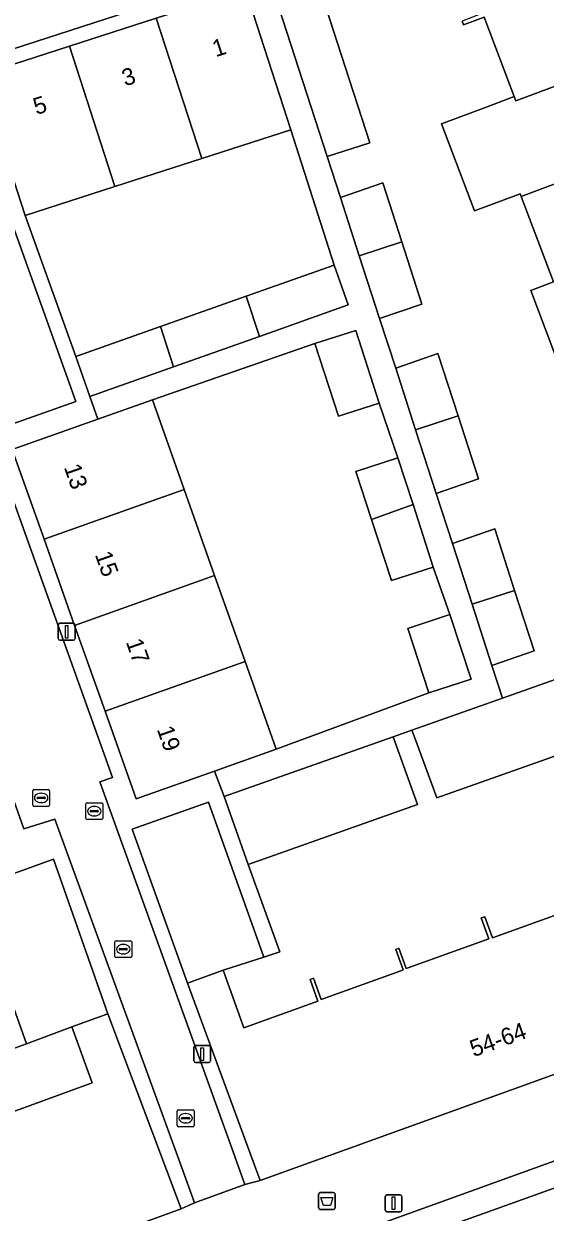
# Model space of a CAD drawing. Extents: x 159371 to 159986, y 382987 to 383597.
# Drawn here: x 159700.5 to 159731.4, y 383131.9 to 383202.3 of the extents above; entities that cross this region are included whole.
import ezdxf

# ---------------------------------------------------------------- set-up
doc = ezdxf.new("R2010")
doc.units = 0
for name, color, linetype in [('IMGEO_Afvalbak', 7, 'Continuous'), ('IMGEO_Brandkraan', 7, 'Continuous'), ('IMGEO_Erf', 7, 'Continuous'), ('IMGEO_Kolk', 7, 'Continuous'), ('IMGEO_Lichtmast', 7, 'Continuous'), ('IMGEO_Muur', 7, 'Continuous'), ('IMGEO_Pand', 7, 'Continuous'), ('IMGEO_Pand_nummerreeks', 7, 'Continuous'), ('IMGEO_Parkeervlak_open', 7, 'Continuous'), ('IMGEO_Rijbaan_lokaal_gesloten', 7, 'Continuous'), ('IMGEO_Rijbaan_lokaal_open', 7, 'Continuous'), ('IMGEO_Voetpad_open', 7, 'Continuous')]:
    doc.layers.add(name, color=color, linetype=linetype)

msp = doc.modelspace()

# ---------------------------------------------------------------- linework, layer by layer
at = {"layer": 'IMGEO_Afvalbak'}
for p, q in [((159717.966, 383132.184), (159717.966, 383132.984)), ((159717.966, 383132.984), (159717.966, 383132.184)), ((159718.066, 383133.084), (159718.856, 383133.084)), ((159718.856, 383133.084), (159718.066, 383133.084)), ((159718.956, 383132.984), (159718.956, 383132.184)), ((159718.956, 383132.184), (159718.956, 383132.984)), ((159718.856, 383132.084), (159718.066, 383132.084)), ((159718.066, 383132.084), (159718.856, 383132.084))]:
    msp.add_line(p, q, dxfattribs=at)
msp.add_lwpolyline([(159718.109, 383132.798), (159718.813, 383132.798), (159718.664, 383132.328), (159718.258, 383132.328), (159718.109, 383132.798)], dxfattribs=at)
for centre, start, end in [((159718.066, 383132.984), 90, 180), ((159718.066, 383132.984), 90, 180), ((159718.856, 383132.984), 0, 90), ((159718.856, 383132.984), 360, 90), ((159718.066, 383132.184), 180, 270), ((159718.066, 383132.184), 180, 270), ((159718.856, 383132.184), 270, 0), ((159718.856, 383132.184), 270, 0)]:
    msp.add_arc(centre, 0.1, start, end, dxfattribs=at)
at = {"layer": 'IMGEO_Brandkraan'}
for p, q in [((159704.2, 383155.245), (159704.2, 383156.097)), ((159704.275, 383156.171), (159705.127, 383156.171)), ((159704.502, 383155.714), (159704.9, 383155.714)), ((159704.688, 383155.951), (159704.713, 383155.951)), ((159705.201, 383156.097), (159705.201, 383155.245)), ((159705.127, 383155.171), (159704.275, 383155.171)), ((159704.459, 383155.665), (159704.459, 383155.677)), ((159704.897, 383155.628), (159704.499, 383155.628)), ((159704.711, 383155.391), (159704.686, 383155.391)), ((159704.943, 383155.677), (159704.943, 383155.665))]:
    msp.add_line(p, q, dxfattribs=at)
for points in [[(159704.2, 383155.245), (159704.2, 383156.097)], [(159704.275, 383156.171), (159705.127, 383156.171)], [(159705.201, 383156.097), (159705.201, 383155.245)], [(159705.127, 383155.171), (159704.275, 383155.171)]]:
    msp.add_lwpolyline(points, dxfattribs=at)
for centre, radius, start, end in [((159704.277, 383156.095), 0.0765, 91.55205, 178.44795), ((159704.277, 383156.095), 0.0765, 91.55205, 178.44795), ((159704.499, 383155.674), 0.0403, 85.87752, 175.75265), ((159704.904, 383155.676), 0.0386, 1.73085, 96.63898), ((159705.125, 383156.095), 0.0765, 1.55205, 88.44795), ((159705.125, 383156.095), 0.0765, 1.55205, 88.44795), ((159704.277, 383155.247), 0.0765, 181.55205, 268.44795), ((159704.277, 383155.247), 0.0765, 181.55205, 268.44795), ((159704.496, 383155.664), 0.0366, 178.93798, 274.71019), ((159704.9, 383155.671), 0.043, 264.86636, 352.45326), ((159705.125, 383155.247), 0.0765, 271.55205, 358.44795), ((159705.125, 383155.247), 0.0765, 271.55205, 358.44795)]:
    msp.add_arc(centre, radius, start, end, dxfattribs=at)
for centre, major_axis, ratio, start_param, end_param in [((159704.687, 383155.671), (-0.387, 0.002), 0.722429, 4.712389, 7.853982), ((159704.712, 383155.671), (-0.39, 0.002), 0.717154, 1.570796, 4.712389)]:
    msp.add_ellipse(centre, major_axis=major_axis, ratio=ratio, start_param=start_param, end_param=end_param, dxfattribs=at)
at = {"layer": 'IMGEO_Erf'}
for points in [[(159717.646, 383205.605), (159720.993, 383195.251), (159718.477, 383194.438), (159719.261, 383192.014), (159721.76, 383192.877), (159722.892, 383189.376), (159724.08, 383185.7), (159721.581, 383184.837), (159722.53, 383181.899), (159725.03, 383182.763), (159726.224, 383179.069), (159727.426, 383175.35), (159724.926, 383174.487), (159725.886, 383171.517), (159728.386, 383172.38), (159729.563, 383168.741), (159730.717, 383165.168), (159728.218, 383164.305), (159728.846, 383162.362), (159734.793, 383164.468)], [(159732.454, 383181.368), (159730.526, 383186.509), (159731.862, 383187.01), (159729.949, 383192.072), (159729.889, 383192.231), (159727.186, 383191.219), (159725.242, 383196.365), (159727.942, 383197.385), (159729.53, 383197.985), (159727.756, 383202.68), (159726.543, 383202.222), (159726.457, 383202.45)], [(159736.272, 383160.471), (159724.969, 383156.468), (159723.678, 383159.957), (159723.49, 383160.466), (159722.387, 383160.075), (159723.81, 383156.058), (159713.814, 383152.518), (159715.68, 383147.331), (159714.733, 383147.026), (159712.317, 383146.247), (159713.552, 383142.838), (159717.926, 383144.423), (159717.463, 383145.703), (159717.664, 383145.776), (159718.122, 383144.511), (159722.824, 383146.214), (159722.976, 383146.269), (159722.535, 383147.486), (159722.718, 383147.552), (159723.154, 383146.348), (159728.03, 383148.115), (159727.585, 383149.346), (159727.793, 383149.421), (159728.249, 383148.161), (159733.129, 383149.929)], [(159699.879, 383137.876), (159704.579, 383139.579), (159703.379, 383142.892), (159700.696, 383141.898), (159699.831, 383141.577)]]:
    msp.add_lwpolyline(points, dxfattribs=at)
for points in [[(159716.335, 383196.013), (159711.061, 383194.308), (159705.926, 383192.649), (159700.618, 383190.933), (159703.604, 383182.586), (159708.611, 383184.359), (159713.696, 383186.16), (159718.894, 383188.001)], [(159721.104, 383172.945), (159720.18, 383175.789), (159722.652, 383176.592), (159721.561, 383179.836), (159719.149, 383179.054), (159717.753, 383183.357), (159708.138, 383180.02), (159710.013, 383174.726), (159711.818, 383169.628), (159713.62, 383164.54), (159715.464, 383159.333), (159724.494, 383162.672), (159723.244, 383166.495), (159725.738, 383167.31), (159724.754, 383170.125), (159722.282, 383169.322)]]:
    msp.add_lwpolyline(points, close=True, dxfattribs=at)
at = {"layer": 'IMGEO_Kolk'}
for p, q in [((159701.063, 383156.029), (159701.063, 383156.881)), ((159701.138, 383156.955), (159701.99, 383156.955)), ((159701.322, 383156.449), (159701.322, 383156.461)), ((159701.76, 383156.412), (159701.362, 383156.412)), ((159701.365, 383156.498), (159701.763, 383156.498)), ((159701.551, 383156.735), (159701.576, 383156.735)), ((159701.806, 383156.461), (159701.806, 383156.449)), ((159702.064, 383156.881), (159702.064, 383156.029)), ((159701.99, 383155.955), (159701.138, 383155.955)), ((159701.574, 383156.175), (159701.549, 383156.175)), ((159705.99, 383148), (159706.842, 383148)), ((159705.915, 383147.074), (159705.915, 383147.926)), ((159706.174, 383147.494), (159706.174, 383147.506)), ((159706.612, 383147.457), (159706.214, 383147.457)), ((159706.217, 383147.543), (159706.615, 383147.543)), ((159706.403, 383147.78), (159706.428, 383147.78)), ((159706.658, 383147.506), (159706.658, 383147.494)), ((159706.916, 383147.926), (159706.916, 383147.074)), ((159706.842, 383147), (159705.99, 383147)), ((159706.426, 383147.22), (159706.401, 383147.22)), ((159709.605, 383137.061), (159709.605, 383137.913)), ((159709.68, 383137.987), (159710.532, 383137.987)), ((159709.864, 383137.481), (159709.864, 383137.493)), ((159710.302, 383137.444), (159709.904, 383137.444)), ((159709.907, 383137.53), (159710.305, 383137.53)), ((159710.093, 383137.767), (159710.118, 383137.767)), ((159710.348, 383137.493), (159710.348, 383137.481)), ((159710.606, 383137.913), (159710.606, 383137.061)), ((159710.532, 383136.987), (159709.68, 383136.987)), ((159710.116, 383137.207), (159710.091, 383137.207))]:
    msp.add_line(p, q, dxfattribs=at)
for points in [[(159701.063, 383156.029), (159701.063, 383156.881)], [(159701.138, 383156.955), (159701.99, 383156.955)], [(159702.064, 383156.881), (159702.064, 383156.029)], [(159701.99, 383155.955), (159701.138, 383155.955)], [(159705.99, 383148), (159706.842, 383148)], [(159705.915, 383147.074), (159705.915, 383147.926)], [(159706.916, 383147.926), (159706.916, 383147.074)], [(159706.842, 383147), (159705.99, 383147)], [(159709.605, 383137.061), (159709.605, 383137.913)], [(159709.68, 383137.987), (159710.532, 383137.987)], [(159710.606, 383137.913), (159710.606, 383137.061)], [(159710.532, 383136.987), (159709.68, 383136.987)]]:
    msp.add_lwpolyline(points, dxfattribs=at)
for centre, radius, start, end in [((159701.14, 383156.879), 0.0765, 91.55205, 178.44795), ((159701.14, 383156.879), 0.0765, 91.55205, 178.44795), ((159701.362, 383156.458), 0.0403, 85.87752, 175.75265), ((159701.359, 383156.448), 0.0366, 178.93798, 274.71019), ((159701.763, 383156.455), 0.043, 264.86636, 352.45326), ((159701.767, 383156.46), 0.0386, 1.73085, 96.63898), ((159701.988, 383156.879), 0.0765, 1.55205, 88.44795), ((159701.988, 383156.879), 0.0765, 1.55205, 88.44795), ((159701.14, 383156.031), 0.0765, 181.55205, 268.44795), ((159701.14, 383156.031), 0.0765, 181.55205, 268.44795), ((159701.988, 383156.031), 0.0765, 271.55205, 358.44795), ((159701.988, 383156.031), 0.0765, 271.55205, 358.44795), ((159705.992, 383147.924), 0.0765, 91.55205, 178.44795), ((159705.992, 383147.924), 0.0765, 91.55205, 178.44795), ((159706.84, 383147.924), 0.0765, 1.55205, 88.44795), ((159706.84, 383147.924), 0.0765, 1.55205, 88.44795), ((159706.214, 383147.503), 0.0403, 85.87752, 175.75265), ((159706.211, 383147.493), 0.0366, 178.93798, 274.71019), ((159706.615, 383147.5), 0.043, 264.86636, 352.45326), ((159706.619, 383147.505), 0.0386, 1.73085, 96.63898), ((159705.992, 383147.076), 0.0765, 181.55205, 268.44795), ((159705.992, 383147.076), 0.0765, 181.55205, 268.44795), ((159706.84, 383147.076), 0.0765, 271.55205, 358.44795), ((159706.84, 383147.076), 0.0765, 271.55205, 358.44795), ((159709.682, 383137.911), 0.0765, 91.55205, 178.44795), ((159709.682, 383137.911), 0.0765, 91.55205, 178.44795), ((159709.904, 383137.49), 0.0403, 85.87752, 175.75265), ((159709.901, 383137.48), 0.0366, 178.93798, 274.71019), ((159710.305, 383137.487), 0.043, 264.86636, 352.45326), ((159710.309, 383137.492), 0.0386, 1.73085, 96.63898), ((159710.53, 383137.911), 0.0765, 1.55205, 88.44795), ((159710.53, 383137.911), 0.0765, 1.55205, 88.44795), ((159709.682, 383137.063), 0.0765, 181.55205, 268.44795), ((159709.682, 383137.063), 0.0765, 181.55205, 268.44795), ((159710.53, 383137.063), 0.0765, 271.55205, 358.44795), ((159710.53, 383137.063), 0.0765, 271.55205, 358.44795)]:
    msp.add_arc(centre, radius, start, end, dxfattribs=at)
for centre, major_axis, ratio, start_param, end_param in [((159701.55, 383156.455), (-0.387, 0.002), 0.722429, 4.712389, 7.853982), ((159701.575, 383156.455), (-0.39, 0.002), 0.717154, 1.570796, 4.712389), ((159706.402, 383147.5), (-0.387, 0.002), 0.722429, 4.712389, 7.853982), ((159706.427, 383147.5), (-0.39, 0.002), 0.717154, 1.570796, 4.712389), ((159710.092, 383137.487), (-0.387, 0.002), 0.722429, 4.712389, 7.853982), ((159710.117, 383137.487), (-0.39, 0.002), 0.717154, 1.570796, 4.712389)]:
    msp.add_ellipse(centre, major_axis=major_axis, ratio=ratio, start_param=start_param, end_param=end_param, dxfattribs=at)
at = {"layer": 'IMGEO_Lichtmast'}
for p, q in [((159702.576, 383165.894), (159702.576, 383166.694)), ((159702.576, 383166.694), (159702.576, 383165.894)), ((159702.676, 383166.794), (159703.466, 383166.794)), ((159703.466, 383166.794), (159702.676, 383166.794)), ((159703.566, 383166.694), (159703.566, 383165.894)), ((159703.566, 383165.894), (159703.566, 383166.694)), ((159703.466, 383165.794), (159702.676, 383165.794)), ((159702.676, 383165.794), (159703.466, 383165.794)), ((159710.595, 383140.886), (159710.595, 383141.686)), ((159710.595, 383141.686), (159710.595, 383140.886)), ((159710.695, 383141.786), (159711.485, 383141.786)), ((159711.485, 383141.786), (159710.695, 383141.786)), ((159711.585, 383141.686), (159711.585, 383140.886)), ((159711.585, 383140.886), (159711.585, 383141.686)), ((159711.485, 383140.786), (159710.695, 383140.786)), ((159710.695, 383140.786), (159711.485, 383140.786)), ((159721.908, 383132.05), (159721.908, 383132.85)), ((159721.908, 383132.85), (159721.908, 383132.05)), ((159722.008, 383132.95), (159722.798, 383132.95)), ((159722.798, 383132.95), (159722.008, 383132.95)), ((159722.898, 383132.85), (159722.898, 383132.05)), ((159722.898, 383132.05), (159722.898, 383132.85)), ((159722.798, 383131.95), (159722.008, 383131.95)), ((159722.008, 383131.95), (159722.798, 383131.95))]:
    msp.add_line(p, q, dxfattribs=at)
for points in [[(159702.996, 383166.669), (159703.146, 383166.669), (159703.146, 383165.919), (159702.996, 383165.919), (159702.996, 383166.669)], [(159711.015, 383141.661), (159711.165, 383141.661), (159711.165, 383140.911), (159711.015, 383140.911), (159711.015, 383141.661)], [(159722.328, 383132.825), (159722.478, 383132.825), (159722.478, 383132.075), (159722.328, 383132.075), (159722.328, 383132.825)]]:
    msp.add_lwpolyline(points, dxfattribs=at)
for centre, start, end in [((159702.676, 383166.694), 90, 180), ((159702.676, 383166.694), 90, 180), ((159703.466, 383166.694), 0, 90), ((159703.466, 383166.694), 360, 90), ((159702.676, 383165.894), 180, 270), ((159702.676, 383165.894), 180, 270), ((159703.466, 383165.894), 270, 0), ((159703.466, 383165.894), 270, 0), ((159710.695, 383141.686), 90, 180), ((159710.695, 383141.686), 90, 180), ((159711.485, 383141.686), 0, 90), ((159711.485, 383141.686), 360, 90), ((159710.695, 383140.886), 180, 270), ((159710.695, 383140.886), 180, 270), ((159711.485, 383140.886), 270, 0), ((159711.485, 383140.886), 270, 0), ((159722.008, 383132.85), 90, 180), ((159722.008, 383132.85), 90, 180), ((159722.798, 383132.85), 0, 90), ((159722.798, 383132.85), 360, 90), ((159722.008, 383132.05), 180, 270), ((159722.008, 383132.05), 180, 270), ((159722.798, 383132.05), 270, 0), ((159722.798, 383132.05), 270, 0)]:
    msp.add_arc(centre, 0.1, start, end, dxfattribs=at)
at = {"layer": 'IMGEO_Muur'}
for points in [[(159703.604, 383182.586), (159700.618, 383190.933)], [(159713.814, 383152.518), (159715.68, 383147.331), (159714.733, 383147.026)], [(159698.005, 383146.592), (159699.831, 383141.577), (159700.696, 383141.898)], [(159714.733, 383147.026), (159712.317, 383146.247)], [(159700.696, 383141.898), (159703.379, 383142.892)]]:
    msp.add_lwpolyline(points, dxfattribs=at)
at = {"layer": 'IMGEO_Pand'}
for points in [[(159732.22, 383216.211), (159729.973, 383215.362), (159729.463, 383216.71), (159720.169, 383213.044), (159720.956, 383210.96), (159724.228, 383212.196), (159725.823, 383207.972), (159724.606, 383207.513), (159724.692, 383207.286), (159725.862, 383207.728), (159727.681, 383202.913), (159726.457, 383202.45), (159726.543, 383202.222), (159727.756, 383202.68), (159729.53, 383197.985), (159729.628, 383197.726), (159736.345, 383200.228), (159736.44, 383199.976), (159738.115, 383200.608), (159738.023, 383200.853)], [(159715.13, 383204.792), (159718.477, 383194.438), (159720.993, 383195.251), (159717.646, 383205.605)], [(159711.061, 383194.308), (159716.335, 383196.013), (159713.647, 383204.327), (159708.372, 383202.622)], [(159705.926, 383192.649), (159711.061, 383194.308), (159708.372, 383202.622), (159703.234, 383200.961)], [(159699.745, 383193.624), (159700.618, 383190.933), (159705.926, 383192.649), (159703.234, 383200.961), (159697.916, 383199.242), (159698.837, 383196.413)], [(159736.44, 383199.976), (159736.345, 383200.228), (159729.628, 383197.726), (159729.53, 383197.985), (159727.942, 383197.385), (159725.242, 383196.365), (159727.186, 383191.219), (159729.889, 383192.231), (159729.949, 383192.072), (159738.252, 383195.181)], [(159731.862, 383187.01), (159740.163, 383190.122), (159738.252, 383195.181), (159729.949, 383192.072)], [(159719.261, 383192.014), (159720.378, 383188.558), (159722.892, 383189.376), (159721.76, 383192.877)], [(159740.163, 383190.122), (159731.862, 383187.01), (159730.526, 383186.509), (159732.454, 383181.368), (159733.802, 383181.875), (159742.099, 383184.998)], [(159722.892, 383189.376), (159720.378, 383188.558), (159721.581, 383184.837), (159724.08, 383185.7)], [(159713.696, 383186.16), (159714.466, 383183.782), (159719.728, 383185.645), (159718.894, 383188.001)], [(159713.696, 383186.16), (159708.611, 383184.359), (159709.381, 383181.981), (159714.466, 383183.782)], [(159709.381, 383181.981), (159708.611, 383184.359), (159703.604, 383182.586), (159704.439, 383180.231)], [(159717.753, 383183.357), (159719.149, 383179.054), (159721.561, 383179.836), (159720.166, 383184.139)], [(159722.53, 383181.899), (159723.71, 383178.25), (159726.224, 383179.069), (159725.03, 383182.763)], [(159701.734, 383171.776), (159710.013, 383174.726), (159708.138, 383180.02), (159704.907, 383178.876), (159699.853, 383177.086)], [(159726.224, 383179.069), (159723.71, 383178.25), (159724.926, 383174.487), (159727.426, 383175.35)], [(159723.553, 383173.82), (159722.652, 383176.592), (159720.18, 383175.789), (159721.104, 383172.945)], [(159711.818, 383169.628), (159710.013, 383174.726), (159701.734, 383171.776), (159703.541, 383166.671)], [(159723.553, 383173.82), (159721.104, 383172.945), (159722.282, 383169.322), (159724.754, 383170.125)], [(159725.886, 383171.517), (159727.049, 383167.922), (159729.563, 383168.741), (159728.386, 383172.38)], [(159705.342, 383161.586), (159713.62, 383164.54), (159711.818, 383169.628), (159703.541, 383166.671)], [(159729.563, 383168.741), (159727.049, 383167.922), (159728.218, 383164.305), (159730.717, 383165.168)], [(159725.738, 383167.31), (159723.244, 383166.495), (159724.494, 383162.672), (159726.988, 383163.487)], [(159705.342, 383161.586), (159707.179, 383156.399), (159711.821, 383158.043), (159715.464, 383159.333), (159713.62, 383164.54)], [(159728.846, 383162.362), (159723.49, 383160.466), (159723.678, 383159.957), (159724.969, 383156.468), (159736.272, 383160.471), (159734.793, 383164.468)], [(159713.814, 383152.518), (159723.81, 383156.058), (159722.387, 383160.075), (159712.391, 383156.535)], [(159667.794, 383123.344), (159669.201, 383123.801), (159671.247, 383118.076), (159709.84, 383132.115), (159705.514, 383143.666), (159703.379, 383142.892), (159704.579, 383139.579), (159699.879, 383137.876), (159669.71, 383126.945), (159669.098, 383128.842), (159668.061, 383129.373), (159666.005, 383128.71)]]:
    msp.add_lwpolyline(points, close=True, dxfattribs=at)
msp.add_lwpolyline([(159733.129, 383149.929), (159728.249, 383148.161), (159727.793, 383149.421), (159727.585, 383149.346), (159728.03, 383148.115), (159723.154, 383146.348), (159722.718, 383147.552), (159722.535, 383147.486), (159722.976, 383146.269), (159722.824, 383146.214), (159718.122, 383144.511), (159717.664, 383145.776), (159717.463, 383145.703), (159717.926, 383144.423), (159713.552, 383142.838), (159712.317, 383146.247), (159710.207, 383145.482), (159714.513, 383133.801), (159746.655, 383145.405)], dxfattribs=at)
at = {"layer": 'IMGEO_Parkeervlak_open'}
for points in [[(159694.139, 383191.813), (159698.919, 383178.276), (159703.61, 383179.937), (159698.811, 383193.322)], [(159712.317, 383146.247), (159714.733, 383147.026), (159711.457, 383156.204), (159706.935, 383154.603), (159710.207, 383145.482)], [(159705.514, 383143.666), (159702.301, 383152.82), (159697.424, 383151.066), (159700.696, 383141.898), (159703.379, 383142.892)]]:
    msp.add_lwpolyline(points, close=True, dxfattribs=at)
at = {"layer": 'IMGEO_Rijbaan_lokaal_gesloten'}
for points in [[(159744.149, 383137.754), (159750.483, 383140.138), (159754.536, 383141.637), (159754.054, 383142.952), (159752.704, 383142.453), (159749.408, 383141.252), (159734.999, 383136.062), (159722.708, 383131.636), (159716.523, 383129.402), (159711.254, 383127.474), (159707.898, 383126.277), (159690.763, 383120.054), (159685.995, 383118.056), (159684.873, 383117.488), (159679.87, 383114.377), (159667.189, 383106.051), (159665.082, 383104.689), (159663.88, 383104.103), (159662.097, 383102.907)], [(159710.189, 383125.473), (159720.256, 383129.159), (159744.149, 383137.754)]]:
    msp.add_lwpolyline(points, dxfattribs=at)
at = {"layer": 'IMGEO_Rijbaan_lokaal_open'}
for points in [[(159691.021, 383197.927), (159713.513, 383205.238), (159711.589, 383209.95), (159720.169, 383213.044), (159729.463, 383216.71), (159731.311, 383217.407), (159729.649, 383221.921), (159727.399, 383221.102), (159718.043, 383217.834), (159716.104, 383216.99), (159706.635, 383213.525), (159702.938, 383225.039), (159675.192, 383216.084)], [(159755.499, 383138.964), (159754.536, 383141.637), (159750.483, 383140.138), (159744.149, 383137.754), (159720.256, 383129.159), (159710.189, 383125.473)]]:
    msp.add_lwpolyline(points, dxfattribs=at)
msp.add_lwpolyline([(159693.603, 383175.063), (159693.704, 383174.782), (159693.435, 383174.689), (159700.541, 383154.623), (159702.376, 383155.2), (159709.858, 383134.615), (159710.636, 383132.475), (159713.607, 383133.562), (159712.83, 383135.72), (159705.026, 383157.403), (159705.773, 383157.67), (159698.957, 383176.699), (159698.668, 383176.596), (159698.578, 383176.847)], close=True, dxfattribs=at)
at = {"layer": 'IMGEO_Voetpad_open'}
msp.add_lwpolyline([(159713.007, 383209.403), (159719.575, 383211.951), (159721.363, 383207.145), (159722.233, 383207.506), (159720.956, 383210.96), (159720.169, 383213.044), (159711.589, 383209.95), (159713.513, 383205.238), (159691.021, 383197.927), (159691.315, 383197.108), (159692.323, 383197.434), (159697.916, 383199.242), (159703.234, 383200.961), (159708.372, 383202.622), (159713.647, 383204.327), (159714.835, 383204.699)], close=True, dxfattribs=at)
for points in [[(159713.647, 383204.327), (159716.335, 383196.013), (159718.894, 383188.001), (159719.728, 383185.645), (159714.466, 383183.782), (159709.381, 383181.981), (159704.439, 383180.231), (159704.907, 383178.876), (159708.138, 383180.02), (159717.753, 383183.357), (159720.166, 383184.139), (159721.561, 383179.836), (159722.652, 383176.592), (159723.553, 383173.82), (159724.754, 383170.125), (159725.738, 383167.31), (159726.988, 383163.487), (159724.494, 383162.672), (159715.464, 383159.333), (159711.821, 383158.043), (159712.391, 383156.535), (159722.387, 383160.075), (159723.49, 383160.466), (159728.846, 383162.362), (159728.218, 383164.305), (159727.049, 383167.922), (159725.886, 383171.517), (159724.926, 383174.487), (159723.71, 383178.25), (159722.53, 383181.899), (159721.581, 383184.837), (159720.378, 383188.558), (159719.261, 383192.014), (159718.477, 383194.438), (159715.13, 383204.792)], [(159698.811, 383193.322), (159703.61, 383179.937), (159698.919, 383178.276)], [(159698.957, 383176.699), (159705.773, 383157.67), (159705.026, 383157.403), (159712.83, 383135.72), (159713.607, 383133.562), (159714.513, 383133.801), (159710.207, 383145.482), (159706.935, 383154.603), (159711.457, 383156.204), (159714.733, 383147.026), (159715.68, 383147.331), (159713.814, 383152.518), (159712.391, 383156.535), (159711.821, 383158.043), (159707.179, 383156.399), (159705.342, 383161.586), (159703.541, 383166.671), (159701.734, 383171.776), (159699.853, 383177.086), (159704.907, 383178.876), (159704.439, 383180.231), (159703.604, 383182.586), (159700.618, 383190.933), (159699.745, 383193.624)], [(159699.831, 383141.577), (159700.696, 383141.898), (159697.424, 383151.066), (159702.301, 383152.82), (159705.514, 383143.666), (159709.84, 383132.115), (159710.636, 383132.475), (159709.858, 383134.615), (159702.376, 383155.2), (159700.541, 383154.623), (159693.435, 383174.689)], [(159757.306, 383155.298), (159755.336, 383155.115), (159752.219, 383153.929), (159747.127, 383151.995), (159745.927, 383151.539), (159747.314, 383147.733), (159747.149, 383147.673), (159747.032, 383147.994), (159745.882, 383147.587), (159746.655, 383145.405), (159714.513, 383133.801), (159713.607, 383133.562), (159710.636, 383132.475), (159709.84, 383132.115), (159671.247, 383118.076), (159668.043, 383116.911)], [(159716.134, 383130.396), (159716.523, 383129.402), (159722.708, 383131.636), (159734.999, 383136.062)]]:
    msp.add_lwpolyline(points, dxfattribs=at)

# ---------------------------------------------------------------- texts
at = {"layer": 'IMGEO_Pand_nummerreeks'}
for s, rotation, p in [('1', 17.91328, (159711.88, 383200.308)), ('3', 17.91328, (159706.528, 383198.578)), ('5', 17.91328, (159701.285, 383196.883)), ('13', 289.50086, (159702.898, 383176.034)), ('15', 289.50086, (159704.73, 383170.862)), ('17', 289.50086, (159706.561, 383165.691)), ('19', 289.50086, (159708.393, 383160.519)), ('54-64', 19.86445, (159727.137, 383141.098))]:
    msp.add_text(s, height=1, rotation=rotation, dxfattribs=at).set_placement(p)

doc.saveas('drawing.dxf')
